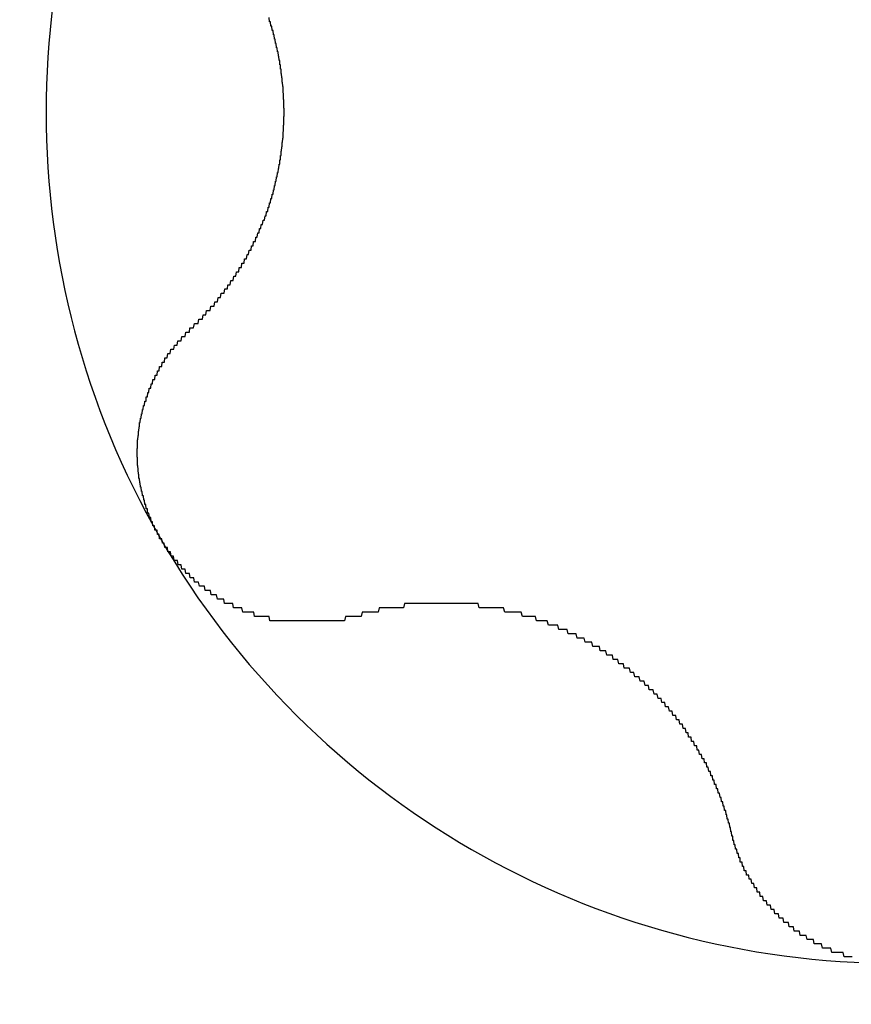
# Model space of a CAD drawing. Extents: x 1107 to 4046, y 937 to 3355.
# Tile 638 of 656: x 2223.44 to 2225.37, y 2733.64 to 2735.93. Entities that reach past the tile are written whole.
import ezdxf

# ---------------------------------------------------------------- set-up
doc = ezdxf.new("R2010")
doc.units = 0
doc.layers.add('KF_VIDA_L___C_REAR', color=7, linetype='CONTINUOUS')

# ---------------------------------------------------------------- blocks, each defined once
blk = doc.blocks.new('KF_VIDA_L___C_REAR')
at = {"layer": 'KF_VIDA_L___C_REAR'}
for points in [[(36.8606, 1046, 0), (36.8623, 1046, 0), (36.8641, 1046, 0), (36.8658, 1046, 0), (36.8675, 1046, 0), (36.8693, 1046.01, 0), (36.871, 1046.01, 0), (36.8727, 1046.01, 0), (36.8744, 1046.01, 0), (36.8761, 1046.01, 0), (36.8778, 1046.01, 0), (36.8795, 1046.02, 0), (36.8812, 1046.02, 0), (36.8829, 1046.02, 0), (36.8845, 1046.02, 0), (36.8862, 1046.02, 0), (36.8879, 1046.02, 0), (36.8895, 1046.03, 0), (36.8912, 1046.03, 0), (36.8928, 1046.03, 0), (36.8944, 1046.03, 0), (36.8961, 1046.03, 0), (36.8977, 1046.04, 0), (36.8993, 1046.04, 0), (36.9009, 1046.04, 0), (36.9025, 1046.04, 0), (36.9041, 1046.04, 0), (36.9057, 1046.04, 0), (36.9072, 1046.05, 0), (36.9088, 1046.05, 0), (36.9104, 1046.05, 0), (36.9119, 1046.05, 0), (36.9135, 1046.05, 0), (36.915, 1046.05, 0), (36.9166, 1046.06, 0), (36.9181, 1046.06, 0), (36.9196, 1046.06, 0), (36.9211, 1046.06, 0), (36.9227, 1046.06, 0), (36.9242, 1046.07, 0), (36.9256, 1046.07, 0), (36.9271, 1046.07, 0), (36.9286, 1046.07, 0), (36.9301, 1046.07, 0), (36.9315, 1046.08, 0), (36.933, 1046.08, 0), (36.9345, 1046.08, 0), (36.9359, 1046.08, 0), (36.9373, 1046.08, 0), (36.9388, 1046.08, 0), (36.9402, 1046.09, 0), (36.9416, 1046.09, 0), (36.943, 1046.09, 0), (36.9444, 1046.09, 0), (36.9458, 1046.09, 0), (36.9472, 1046.1, 0), (36.9485, 1046.1, 0), (36.9499, 1046.1, 0), (36.9513, 1046.1, 0), (36.9526, 1046.1, 0), (36.954, 1046.11, 0), (36.9553, 1046.11, 0), (36.9566, 1046.11, 0), (36.958, 1046.11, 0), (36.9593, 1046.11, 0), (36.9606, 1046.12, 0), (36.9619, 1046.12, 0), (36.9632, 1046.12, 0), (36.9645, 1046.12, 0), (36.9657, 1046.12, 0), (36.967, 1046.13, 0), (36.9683, 1046.13, 0), (36.9696, 1046.13, 0), (36.9708, 1046.13, 0), (36.9721, 1046.13, 0), (36.9734, 1046.14, 0), (36.9746, 1046.14, 0), (36.9759, 1046.14, 0), (36.9771, 1046.14, 0), (36.9784, 1046.14, 0), (36.9796, 1046.15, 0), (36.9808, 1046.15, 0), (36.9821, 1046.15, 0), (36.9833, 1046.15, 0), (36.9845, 1046.15, 0), (36.9857, 1046.16, 0), (36.987, 1046.16, 0), (36.9882, 1046.16, 0), (36.9894, 1046.16, 0), (36.9906, 1046.16, 0), (36.9918, 1046.17, 0), (36.9929, 1046.17, 0), (36.9941, 1046.17, 0), (36.9953, 1046.17, 0), (36.9965, 1046.18, 0), (36.9976, 1046.18, 0), (36.9988, 1046.18, 0), (36.9999, 1046.18, 0), (37.0011, 1046.18, 0), (37.0022, 1046.19, 0), (37.0034, 1046.19, 0), (37.0045, 1046.19, 0), (37.0056, 1046.19, 0), (37.0067, 1046.2, 0), (37.0078, 1046.2, 0), (37.0089, 1046.2, 0), (37.01, 1046.2, 0), (37.0111, 1046.2, 0), (37.0122, 1046.21, 0), (37.0133, 1046.21, 0), (37.0144, 1046.21, 0), (37.0154, 1046.21, 0), (37.0165, 1046.22, 0), (37.0175, 1046.22, 0), (37.0186, 1046.22, 0), (37.0196, 1046.22, 0), (37.0206, 1046.23, 0), (37.0216, 1046.23, 0), (37.0227, 1046.23, 0), (37.0237, 1046.23, 0), (37.0247, 1046.24, 0), (37.0256, 1046.24, 0), (37.0266, 1046.24, 0), (37.0276, 1046.24, 0), (37.0286, 1046.25, 0), (37.0295, 1046.25, 0), (37.0305, 1046.25, 0), (37.0314, 1046.25, 0), (37.0323, 1046.25, 0), (37.0333, 1046.26, 0), (37.0342, 1046.26, 0), (37.0351, 1046.26, 0), (37.036, 1046.26, 0), (37.0369, 1046.27, 0), (37.0378, 1046.27, 0), (37.0386, 1046.27, 0), (37.0395, 1046.27, 0), (37.0404, 1046.28, 0), (37.0412, 1046.28, 0), (37.042, 1046.28, 0), (37.0429, 1046.28, 0), (37.0437, 1046.29, 0), (37.0445, 1046.29, 0), (37.0453, 1046.29, 0), (37.0461, 1046.29, 0), (37.0469, 1046.3, 0), (37.0476, 1046.3, 0), (37.0484, 1046.3, 0), (37.0491, 1046.3, 0), (37.0499, 1046.31, 0), (37.0506, 1046.31, 0), (37.0513, 1046.31, 0), (37.052, 1046.31, 0), (37.0527, 1046.32, 0), (37.0534, 1046.32, 0), (37.0541, 1046.32, 0), (37.0548, 1046.32, 0), (37.0555, 1046.33, 0), (37.0561, 1046.33, 0), (37.0568, 1046.33, 0), (37.0574, 1046.34, 0), (37.058, 1046.34, 0), (37.0586, 1046.34, 0), (37.0592, 1046.34, 0), (37.0598, 1046.35, 0), (37.0604, 1046.35, 0), (37.061, 1046.35, 0), (37.0615, 1046.35, 0), (37.0621, 1046.36, 0), (37.0626, 1046.36, 0), (37.0632, 1046.36, 0), (37.0637, 1046.36, 0), (37.0642, 1046.37, 0), (37.0647, 1046.37, 0), (37.0652, 1046.37, 0), (37.0657, 1046.37, 0), (37.0662, 1046.38, 0), (37.0666, 1046.38, 0), (37.0671, 1046.38, 0), (37.0675, 1046.38, 0), (37.068, 1046.39, 0), (37.0684, 1046.39, 0), (37.0688, 1046.39, 0), (37.0692, 1046.39, 0), (37.0696, 1046.4, 0), (37.07, 1046.4, 0), (37.0704, 1046.4, 0), (37.0708, 1046.41, 0), (37.0711, 1046.41, 0), (37.0715, 1046.41, 0), (37.0718, 1046.41, 0), (37.0721, 1046.42, 0), (37.0724, 1046.42, 0), (37.0728, 1046.42, 0), (37.0731, 1046.42, 0), (37.0733, 1046.43, 0), (37.0736, 1046.43, 0), (37.0739, 1046.43, 0), (37.0741, 1046.43, 0), (37.0744, 1046.44, 0), (37.0746, 1046.44, 0), (37.0749, 1046.44, 0), (37.0751, 1046.44, 0), (37.0753, 1046.45, 0), (37.0755, 1046.45, 0), (37.0757, 1046.45, 0), (37.0759, 1046.46, 0), (37.076, 1046.46, 0), (37.0762, 1046.46, 0), (37.0763, 1046.46, 0), (37.0765, 1046.47, 0), (37.0766, 1046.47, 0), (37.0767, 1046.47, 0), (37.0768, 1046.47, 0), (37.0769, 1046.48, 0), (37.077, 1046.48, 0), (37.0771, 1046.48, 0), (37.0772, 1046.48, 0), (37.0772, 1046.49, 0), (37.0773, 1046.49, 0), (37.0773, 1046.49, 0), (37.0774, 1046.49, 0), (37.0774, 1046.5, 0), (37.0774, 1046.5, 0), (37.0774, 1046.5, 0), (37.0774, 1046.5, 0), (37.0774, 1046.51, 0), (37.0773, 1046.51, 0), (37.0773, 1046.51, 0), (37.0772, 1046.51, 0), (37.0772, 1046.52, 0), (37.0771, 1046.52, 0), (37.077, 1046.52, 0), (37.0769, 1046.52, 0), (37.0768, 1046.53, 0), (37.0767, 1046.53, 0), (37.0766, 1046.53, 0), (37.0765, 1046.53, 0), (37.0763, 1046.54, 0), (37.0762, 1046.54, 0), (37.076, 1046.54, 0), (37.0759, 1046.54, 0), (37.0757, 1046.55, 0), (37.0755, 1046.55, 0), (37.0753, 1046.55, 0), (37.0751, 1046.56, 0), (37.0749, 1046.56, 0), (37.0746, 1046.56, 0), (37.0744, 1046.56, 0), (37.0741, 1046.57, 0), (37.0739, 1046.57, 0), (37.0736, 1046.57, 0), (37.0733, 1046.57, 0), (37.0731, 1046.58, 0), (37.0728, 1046.58, 0), (37.0724, 1046.58, 0), (37.0721, 1046.58, 0), (37.0718, 1046.59, 0), (37.0715, 1046.59, 0), (37.0711, 1046.59, 0), (37.0708, 1046.59, 0), (37.0704, 1046.6, 0), (37.07, 1046.6, 0), (37.0696, 1046.6, 0), (37.0692, 1046.61, 0), (37.0688, 1046.61, 0), (37.0684, 1046.61, 0), (37.068, 1046.61, 0), (37.0675, 1046.62, 0), (37.0671, 1046.62, 0), (37.0666, 1046.62, 0), (37.0662, 1046.62, 0), (37.0657, 1046.63, 0), (37.0652, 1046.63, 0), (37.0647, 1046.63, 0), (37.0642, 1046.63, 0), (37.0637, 1046.64, 0), (37.0632, 1046.64, 0), (37.0626, 1046.64, 0), (37.0621, 1046.64, 0), (37.0615, 1046.65, 0), (37.061, 1046.65, 0), (37.0604, 1046.65, 0), (37.0598, 1046.65, 0), (37.0592, 1046.66, 0), (37.0586, 1046.66, 0), (37.058, 1046.66, 0), (37.0574, 1046.66, 0), (37.0568, 1046.67, 0), (37.0561, 1046.67, 0), (37.0555, 1046.67, 0), (37.0548, 1046.68, 0), (37.0541, 1046.68, 0), (37.0534, 1046.68, 0), (37.0527, 1046.68, 0), (37.052, 1046.69, 0), (37.0513, 1046.69, 0), (37.0506, 1046.69, 0), (37.0499, 1046.69, 0), (37.0491, 1046.7, 0), (37.0484, 1046.7, 0), (37.0476, 1046.7, 0), (37.0469, 1046.7, 0), (37.0461, 1046.71, 0), (37.0453, 1046.71, 0), (37.0445, 1046.71, 0), (37.0437, 1046.71, 0), (37.0429, 1046.72, 0)], [(36.7896, 1045.51, 0), (36.7886, 1045.51, 0), (36.7875, 1045.52, 0), (36.7865, 1045.52, 0), (36.7855, 1045.52, 0), (36.7844, 1045.52, 0), (36.7834, 1045.52, 0), (36.7825, 1045.53, 0), (36.7815, 1045.53, 0), (36.7805, 1045.53, 0), (36.7795, 1045.53, 0), (36.7786, 1045.53, 0), (36.7776, 1045.53, 0), (36.7767, 1045.54, 0), (36.7758, 1045.54, 0), (36.7749, 1045.54, 0), (36.774, 1045.54, 0), (36.7731, 1045.54, 0), (36.7722, 1045.55, 0), (36.7713, 1045.55, 0), (36.7704, 1045.55, 0), (36.7696, 1045.55, 0), (36.7687, 1045.55, 0), (36.7679, 1045.56, 0), (36.7671, 1045.56, 0), (36.7663, 1045.56, 0), (36.7654, 1045.56, 0), (36.7647, 1045.56, 0), (36.7639, 1045.57, 0), (36.7631, 1045.57, 0), (36.7623, 1045.57, 0), (36.7616, 1045.57, 0), (36.7608, 1045.57, 0), (36.7601, 1045.58, 0), (36.7594, 1045.58, 0), (36.7587, 1045.58, 0), (36.758, 1045.58, 0), (36.7573, 1045.58, 0), (36.7566, 1045.59, 0), (36.7559, 1045.59, 0), (36.7553, 1045.59, 0), (36.7546, 1045.59, 0), (36.754, 1045.59, 0), (36.7534, 1045.6, 0), (36.7528, 1045.6, 0), (36.7522, 1045.6, 0), (36.7516, 1045.6, 0), (36.751, 1045.61, 0), (36.7504, 1045.61, 0), (36.7499, 1045.61, 0), (36.7493, 1045.61, 0), (36.7488, 1045.61, 0), (36.7482, 1045.62, 0), (36.7477, 1045.62, 0), (36.7472, 1045.62, 0), (36.7467, 1045.62, 0), (36.7463, 1045.62, 0), (36.7458, 1045.63, 0), (36.7453, 1045.63, 0), (36.7449, 1045.63, 0), (36.7444, 1045.63, 0), (36.744, 1045.63, 0), (36.7436, 1045.64, 0), (36.7432, 1045.64, 0), (36.7428, 1045.64, 0), (36.7424, 1045.64, 0), (36.7421, 1045.65, 0), (36.7417, 1045.65, 0), (36.7414, 1045.65, 0), (36.7411, 1045.65, 0), (36.7407, 1045.65, 0), (36.7404, 1045.66, 0), (36.7401, 1045.66, 0), (36.7399, 1045.66, 0), (36.7396, 1045.66, 0), (36.7393, 1045.66, 0), (36.7391, 1045.67, 0), (36.7388, 1045.67, 0), (36.7386, 1045.67, 0), (36.7384, 1045.67, 0), (36.7382, 1045.68, 0), (36.738, 1045.68, 0), (36.7379, 1045.68, 0), (36.7377, 1045.68, 0), (36.7375, 1045.68, 0), (36.7374, 1045.69, 0), (36.7373, 1045.69, 0), (36.7372, 1045.69, 0), (36.7371, 1045.69, 0), (36.737, 1045.69, 0), (36.7369, 1045.7, 0), (36.7368, 1045.7, 0), (36.7368, 1045.7, 0), (36.7368, 1045.7, 0), (36.7367, 1045.71, 0), (36.7367, 1045.71, 0), (36.7367, 1045.71, 0), (36.7367, 1045.71, 0), (36.7367, 1045.71, 0), (36.7368, 1045.72, 0), (36.7368, 1045.72, 0), (36.7369, 1045.72, 0), (36.7369, 1045.72, 0), (36.737, 1045.72, 0), (36.7371, 1045.73, 0), (36.7372, 1045.73, 0), (36.7373, 1045.73, 0), (36.7374, 1045.73, 0), (36.7376, 1045.74, 0), (36.7377, 1045.74, 0), (36.7379, 1045.74, 0), (36.7381, 1045.74, 0), (36.7382, 1045.74, 0), (36.7384, 1045.75, 0), (36.7386, 1045.75, 0), (36.7388, 1045.75, 0), (36.7391, 1045.75, 0), (36.7393, 1045.75, 0), (36.7395, 1045.76, 0), (36.7398, 1045.76, 0), (36.7401, 1045.76, 0), (36.7403, 1045.76, 0), (36.7406, 1045.76, 0), (36.7409, 1045.77, 0), (36.7412, 1045.77, 0), (36.7416, 1045.77, 0), (36.7419, 1045.77, 0), (36.7422, 1045.78, 0), (36.7426, 1045.78, 0), (36.7429, 1045.78, 0), (36.7433, 1045.78, 0), (36.7437, 1045.78, 0), (36.7441, 1045.79, 0), (36.7445, 1045.79, 0), (36.7449, 1045.79, 0), (36.7453, 1045.79, 0), (36.7458, 1045.79, 0), (36.7462, 1045.8, 0), (36.7467, 1045.8, 0), (36.7471, 1045.8, 0), (36.7476, 1045.8, 0), (36.7481, 1045.8, 0), (36.7486, 1045.81, 0), (36.7491, 1045.81, 0), (36.7496, 1045.81, 0), (36.7501, 1045.81, 0), (36.7506, 1045.81, 0), (36.7511, 1045.82, 0), (36.7517, 1045.82, 0), (36.7522, 1045.82, 0), (36.7528, 1045.82, 0), (36.7534, 1045.82, 0), (36.754, 1045.83, 0), (36.7546, 1045.83, 0), (36.7552, 1045.83, 0), (36.7558, 1045.83, 0), (36.7564, 1045.83, 0), (36.757, 1045.83, 0), (36.7577, 1045.84, 0), (36.7583, 1045.84, 0), (36.759, 1045.84, 0), (36.7596, 1045.84, 0), (36.7603, 1045.84, 0), (36.761, 1045.85, 0), (36.7617, 1045.85, 0), (36.7624, 1045.85, 0), (36.7631, 1045.85, 0), (36.7638, 1045.85, 0), (36.7645, 1045.86, 0), (36.7652, 1045.86, 0), (36.766, 1045.86, 0), (36.7667, 1045.86, 0), (36.7675, 1045.86, 0), (36.7682, 1045.86, 0), (36.769, 1045.87, 0), (36.7698, 1045.87, 0), (36.7706, 1045.87, 0), (36.7714, 1045.87, 0), (36.7722, 1045.87, 0), (36.773, 1045.88, 0), (36.7739, 1045.88, 0), (36.7747, 1045.88, 0), (36.7756, 1045.88, 0), (36.7764, 1045.88, 0), (36.7773, 1045.88, 0), (36.7782, 1045.89, 0), (36.7791, 1045.89, 0), (36.78, 1045.89, 0), (36.7809, 1045.89, 0), (36.7818, 1045.89, 0), (36.7827, 1045.89, 0), (36.7836, 1045.9, 0), (36.7846, 1045.9, 0), (36.7855, 1045.9, 0), (36.7865, 1045.9, 0), (36.7875, 1045.9, 0), (36.7885, 1045.91, 0), (36.7894, 1045.91, 0), (36.7904, 1045.91, 0), (36.7914, 1045.91, 0), (36.7925, 1045.91, 0), (36.7935, 1045.91, 0), (36.7945, 1045.92, 0), (36.7956, 1045.92, 0), (36.7966, 1045.92, 0), (36.7977, 1045.92, 0), (36.7987, 1045.92, 0), (36.7998, 1045.92, 0), (36.8009, 1045.93, 0), (36.802, 1045.93, 0), (36.8031, 1045.93, 0), (36.8042, 1045.93, 0), (36.8053, 1045.93, 0), (36.8064, 1045.93, 0), (36.8076, 1045.94, 0), (36.8087, 1045.94, 0), (36.8098, 1045.94, 0), (36.811, 1045.94, 0), (36.8122, 1045.94, 0), (36.8133, 1045.94, 0), (36.8145, 1045.95, 0), (36.8157, 1045.95, 0), (36.8169, 1045.95, 0), (36.8181, 1045.95, 0), (36.8193, 1045.95, 0), (36.8205, 1045.95, 0), (36.8218, 1045.95, 0), (36.823, 1045.96, 0), (36.8243, 1045.96, 0), (36.8255, 1045.96, 0), (36.8268, 1045.96, 0), (36.828, 1045.96, 0), (36.8293, 1045.96, 0), (36.8306, 1045.97, 0), (36.8319, 1045.97, 0), (36.8332, 1045.97, 0), (36.8345, 1045.97, 0), (36.8358, 1045.97, 0), (36.8371, 1045.97, 0), (36.8384, 1045.97, 0), (36.8398, 1045.98, 0), (36.8411, 1045.98, 0), (36.8424, 1045.98, 0), (36.8438, 1045.98, 0), (36.8452, 1045.98, 0), (36.8465, 1045.98, 0), (36.8479, 1045.98, 0), (36.8493, 1045.99, 0), (36.8507, 1045.99, 0), (36.8521, 1045.99, 0), (36.8535, 1045.99, 0), (36.8549, 1045.99, 0), (36.8563, 1045.99, 0), (36.8577, 1045.99, 0), (36.8591, 1046, 0), (36.8606, 1046, 0)], [(37.2449, 1045.33, 0), (37.243, 1045.33, 0), (37.2411, 1045.33, 0), (37.2392, 1045.33, 0), (37.2373, 1045.33, 0), (37.2354, 1045.33, 0), (37.2335, 1045.33, 0), (37.2316, 1045.33, 0), (37.2296, 1045.33, 0), (37.2277, 1045.33, 0), (37.2258, 1045.33, 0), (37.2239, 1045.33, 0), (37.2219, 1045.33, 0), (37.22, 1045.33, 0), (37.2181, 1045.32, 0), (37.2161, 1045.32, 0), (37.2142, 1045.32, 0), (37.2122, 1045.32, 0), (37.2103, 1045.32, 0), (37.2083, 1045.32, 0), (37.2064, 1045.32, 0), (37.2044, 1045.32, 0), (37.2025, 1045.32, 0), (37.2005, 1045.32, 0), (37.1986, 1045.32, 0), (37.1966, 1045.32, 0), (37.1946, 1045.32, 0), (37.1927, 1045.32, 0), (37.1907, 1045.32, 0), (37.1887, 1045.32, 0), (37.1868, 1045.32, 0), (37.1848, 1045.32, 0), (37.1828, 1045.32, 0), (37.1808, 1045.32, 0), (37.1789, 1045.32, 0), (37.1769, 1045.32, 0), (37.1749, 1045.32, 0), (37.1729, 1045.32, 0), (37.171, 1045.32, 0), (37.169, 1045.32, 0), (37.167, 1045.32, 0), (37.165, 1045.32, 0), (37.163, 1045.32, 0), (37.161, 1045.32, 0), (37.1591, 1045.32, 0), (37.1571, 1045.32, 0), (37.1551, 1045.32, 0), (37.1531, 1045.32, 0), (37.1511, 1045.32, 0), (37.1491, 1045.32, 0), (37.1471, 1045.32, 0), (37.1452, 1045.32, 0), (37.1432, 1045.32, 0), (37.1412, 1045.32, 0), (37.1392, 1045.32, 0), (37.1372, 1045.32, 0), (37.1352, 1045.32, 0), (37.1332, 1045.32, 0), (37.1313, 1045.32, 0), (37.1293, 1045.32, 0), (37.1273, 1045.32, 0), (37.1253, 1045.32, 0), (37.1233, 1045.32, 0), (37.1213, 1045.32, 0), (37.1194, 1045.32, 0), (37.1174, 1045.32, 0), (37.1154, 1045.32, 0), (37.1134, 1045.32, 0), (37.1114, 1045.32, 0), (37.1095, 1045.32, 0), (37.1075, 1045.32, 0), (37.1055, 1045.32, 0), (37.1035, 1045.32, 0), (37.1016, 1045.32, 0), (37.0996, 1045.32, 0), (37.0976, 1045.32, 0), (37.0957, 1045.32, 0), (37.0937, 1045.32, 0), (37.0917, 1045.32, 0), (37.0898, 1045.32, 0), (37.0878, 1045.32, 0), (37.0859, 1045.32, 0), (37.0839, 1045.32, 0), (37.082, 1045.32, 0), (37.08, 1045.32, 0), (37.0781, 1045.32, 0), (37.0761, 1045.32, 0), (37.0742, 1045.32, 0), (37.0722, 1045.32, 0), (37.0703, 1045.32, 0), (37.0683, 1045.32, 0), (37.0663, 1045.32, 0), (37.0644, 1045.32, 0), (37.0624, 1045.32, 0), (37.0605, 1045.32, 0), (37.0585, 1045.32, 0), (37.0565, 1045.32, 0), (37.0546, 1045.32, 0), (37.0526, 1045.32, 0), (37.0506, 1045.32, 0), (37.0486, 1045.32, 0), (37.0467, 1045.32, 0), (37.0447, 1045.32, 0), (37.0427, 1045.33, 0), (37.0407, 1045.33, 0), (37.0388, 1045.33, 0), (37.0368, 1045.33, 0), (37.0348, 1045.33, 0), (37.0328, 1045.33, 0), (37.0308, 1045.33, 0), (37.0289, 1045.33, 0), (37.0269, 1045.33, 0), (37.0249, 1045.33, 0), (37.0229, 1045.33, 0), (37.021, 1045.33, 0), (37.019, 1045.33, 0), (37.017, 1045.33, 0), (37.015, 1045.33, 0), (37.013, 1045.33, 0), (37.0111, 1045.33, 0), (37.0091, 1045.33, 0), (37.0071, 1045.34, 0), (37.0052, 1045.34, 0), (37.0032, 1045.34, 0), (37.0012, 1045.34, 0), (36.9992, 1045.34, 0), (36.9973, 1045.34, 0), (36.9953, 1045.34, 0), (36.9933, 1045.34, 0), (36.9914, 1045.34, 0), (36.9894, 1045.34, 0), (36.9875, 1045.34, 0), (36.9855, 1045.34, 0), (36.9836, 1045.34, 0), (36.9816, 1045.34, 0), (36.9797, 1045.35, 0), (36.9777, 1045.35, 0), (36.9758, 1045.35, 0), (36.9738, 1045.35, 0), (36.9719, 1045.35, 0), (36.97, 1045.35, 0), (36.968, 1045.35, 0), (36.9661, 1045.35, 0), (36.9642, 1045.35, 0), (36.9623, 1045.35, 0), (36.9603, 1045.35, 0), (36.9584, 1045.36, 0), (36.9565, 1045.36, 0), (36.9546, 1045.36, 0), (36.9527, 1045.36, 0), (36.9508, 1045.36, 0), (36.9489, 1045.36, 0), (36.947, 1045.36, 0), (36.9451, 1045.36, 0), (36.9432, 1045.36, 0), (36.9414, 1045.36, 0), (36.9395, 1045.36, 0), (36.9376, 1045.37, 0), (36.9358, 1045.37, 0), (36.9339, 1045.37, 0), (36.932, 1045.37, 0), (36.9302, 1045.37, 0), (36.9284, 1045.37, 0), (36.9265, 1045.37, 0), (36.9247, 1045.37, 0), (36.9229, 1045.37, 0), (36.921, 1045.38, 0), (36.9192, 1045.38, 0), (36.9174, 1045.38, 0), (36.9156, 1045.38, 0), (36.9138, 1045.38, 0), (36.912, 1045.38, 0), (36.9102, 1045.38, 0), (36.9085, 1045.38, 0), (36.9067, 1045.39, 0), (36.9049, 1045.39, 0), (36.9032, 1045.39, 0), (36.9014, 1045.39, 0), (36.8996, 1045.39, 0), (36.8979, 1045.39, 0), (36.8962, 1045.39, 0), (36.8944, 1045.39, 0), (36.8927, 1045.4, 0), (36.891, 1045.4, 0), (36.8893, 1045.4, 0), (36.8876, 1045.4, 0), (36.8859, 1045.4, 0), (36.8842, 1045.4, 0), (36.8825, 1045.4, 0), (36.8809, 1045.4, 0), (36.8792, 1045.41, 0), (36.8776, 1045.41, 0), (36.8759, 1045.41, 0), (36.8743, 1045.41, 0), (36.8726, 1045.41, 0), (36.871, 1045.41, 0), (36.8694, 1045.41, 0), (36.8678, 1045.42, 0), (36.8662, 1045.42, 0), (36.8646, 1045.42, 0), (36.863, 1045.42, 0), (36.8614, 1045.42, 0), (36.8598, 1045.42, 0), (36.8583, 1045.43, 0), (36.8567, 1045.43, 0), (36.8552, 1045.43, 0), (36.8536, 1045.43, 0), (36.8521, 1045.43, 0), (36.8506, 1045.43, 0), (36.8491, 1045.43, 0), (36.8476, 1045.44, 0), (36.8461, 1045.44, 0), (36.8446, 1045.44, 0), (36.8431, 1045.44, 0), (36.8416, 1045.44, 0), (36.8402, 1045.44, 0), (36.8387, 1045.45, 0), (36.8373, 1045.45, 0), (36.8358, 1045.45, 0), (36.8344, 1045.45, 0), (36.833, 1045.45, 0), (36.8316, 1045.45, 0), (36.8302, 1045.46, 0), (36.8288, 1045.46, 0), (36.8274, 1045.46, 0), (36.826, 1045.46, 0), (36.8247, 1045.46, 0), (36.8233, 1045.46, 0), (36.822, 1045.46, 0), (36.8207, 1045.47, 0), (36.8193, 1045.47, 0), (36.818, 1045.47, 0), (36.8167, 1045.47, 0), (36.8154, 1045.47, 0), (36.8141, 1045.48, 0), (36.8129, 1045.48, 0), (36.8116, 1045.48, 0), (36.8103, 1045.48, 0), (36.8091, 1045.48, 0), (36.8079, 1045.48, 0), (36.8067, 1045.49, 0), (36.8054, 1045.49, 0), (36.8042, 1045.49, 0), (36.803, 1045.49, 0), (36.8019, 1045.49, 0), (36.8007, 1045.49, 0), (36.7995, 1045.5, 0), (36.7984, 1045.5, 0), (36.7973, 1045.5, 0), (36.7961, 1045.5, 0), (36.795, 1045.5, 0), (36.7939, 1045.51, 0), (36.7928, 1045.51, 0), (36.7917, 1045.51, 0), (36.7907, 1045.51, 0), (36.7896, 1045.51, 0)], [(38.1157, 1044.83, 0), (38.1151, 1044.83, 0), (38.1145, 1044.83, 0), (38.114, 1044.84, 0), (38.1134, 1044.84, 0), (38.1128, 1044.84, 0), (38.1122, 1044.84, 0), (38.1116, 1044.85, 0), (38.1109, 1044.85, 0), (38.1103, 1044.85, 0), (38.1097, 1044.85, 0), (38.109, 1044.85, 0), (38.1084, 1044.86, 0), (38.1077, 1044.86, 0), (38.1071, 1044.86, 0), (38.1064, 1044.86, 0), (38.1057, 1044.87, 0), (38.105, 1044.87, 0), (38.1043, 1044.87, 0), (38.1036, 1044.87, 0), (38.1029, 1044.88, 0), (38.1022, 1044.88, 0), (38.1014, 1044.88, 0), (38.1007, 1044.88, 0), (38.1, 1044.88, 0), (38.0992, 1044.89, 0), (38.0985, 1044.89, 0), (38.0977, 1044.89, 0), (38.0969, 1044.89, 0), (38.0961, 1044.9, 0), (38.0953, 1044.9, 0), (38.0945, 1044.9, 0), (38.0937, 1044.9, 0), (38.0929, 1044.9, 0), (38.0921, 1044.91, 0), (38.0913, 1044.91, 0), (38.0904, 1044.91, 0), (38.0896, 1044.91, 0), (38.0888, 1044.92, 0), (38.0879, 1044.92, 0), (38.087, 1044.92, 0), (38.0862, 1044.92, 0), (38.0853, 1044.92, 0), (38.0844, 1044.93, 0), (38.0835, 1044.93, 0), (38.0826, 1044.93, 0), (38.0817, 1044.93, 0), (38.0808, 1044.94, 0), (38.0799, 1044.94, 0), (38.079, 1044.94, 0), (38.078, 1044.94, 0), (38.0771, 1044.94, 0), (38.0762, 1044.95, 0), (38.0752, 1044.95, 0), (38.0742, 1044.95, 0), (38.0733, 1044.95, 0), (38.0723, 1044.96, 0), (38.0713, 1044.96, 0), (38.0703, 1044.96, 0), (38.0694, 1044.96, 0), (38.0684, 1044.96, 0), (38.0674, 1044.97, 0), (38.0663, 1044.97, 0), (38.0653, 1044.97, 0), (38.0643, 1044.97, 0), (38.0633, 1044.97, 0), (38.0622, 1044.98, 0), (38.0612, 1044.98, 0), (38.0601, 1044.98, 0), (38.0591, 1044.98, 0), (38.058, 1044.99, 0), (38.0569, 1044.99, 0), (38.0558, 1044.99, 0), (38.0547, 1044.99, 0), (38.0536, 1044.99, 0), (38.0525, 1045, 0), (38.0513, 1045, 0), (38.0502, 1045, 0), (38.049, 1045, 0), (38.0479, 1045, 0), (38.0467, 1045.01, 0), (38.0455, 1045.01, 0), (38.0443, 1045.01, 0), (38.0431, 1045.01, 0), (38.0419, 1045.01, 0), (38.0406, 1045.02, 0), (38.0394, 1045.02, 0), (38.0381, 1045.02, 0), (38.0369, 1045.02, 0), (38.0356, 1045.03, 0), (38.0343, 1045.03, 0), (38.0331, 1045.03, 0), (38.0318, 1045.03, 0), (38.0304, 1045.03, 0), (38.0291, 1045.04, 0), (38.0278, 1045.04, 0), (38.0265, 1045.04, 0), (38.0251, 1045.04, 0), (38.0238, 1045.04, 0), (38.0224, 1045.05, 0), (38.021, 1045.05, 0), (38.0196, 1045.05, 0), (38.0182, 1045.05, 0), (38.0168, 1045.05, 0), (38.0154, 1045.06, 0), (38.014, 1045.06, 0), (38.0126, 1045.06, 0), (38.0111, 1045.06, 0), (38.0097, 1045.07, 0), (38.0082, 1045.07, 0), (38.0067, 1045.07, 0), (38.0052, 1045.07, 0), (38.0037, 1045.07, 0), (38.0022, 1045.08, 0), (38.0007, 1045.08, 0), (37.9992, 1045.08, 0), (37.9977, 1045.08, 0), (37.9961, 1045.08, 0), (37.9946, 1045.09, 0), (37.993, 1045.09, 0), (37.9915, 1045.09, 0), (37.9899, 1045.09, 0), (37.9883, 1045.09, 0), (37.9867, 1045.1, 0), (37.9851, 1045.1, 0), (37.9835, 1045.1, 0), (37.9819, 1045.1, 0), (37.9803, 1045.1, 0), (37.9786, 1045.11, 0), (37.977, 1045.11, 0), (37.9753, 1045.11, 0), (37.9736, 1045.11, 0), (37.972, 1045.11, 0), (37.9703, 1045.12, 0), (37.9686, 1045.12, 0), (37.9669, 1045.12, 0), (37.9652, 1045.12, 0), (37.9634, 1045.12, 0), (37.9617, 1045.13, 0), (37.96, 1045.13, 0), (37.9582, 1045.13, 0), (37.9565, 1045.13, 0), (37.9547, 1045.13, 0), (37.9529, 1045.14, 0), (37.9511, 1045.14, 0), (37.9494, 1045.14, 0), (37.9476, 1045.14, 0), (37.9457, 1045.14, 0), (37.9439, 1045.15, 0), (37.9421, 1045.15, 0), (37.9403, 1045.15, 0), (37.9384, 1045.15, 0), (37.9366, 1045.15, 0), (37.9347, 1045.16, 0), (37.9328, 1045.16, 0), (37.931, 1045.16, 0), (37.9291, 1045.16, 0), (37.9272, 1045.16, 0), (37.9253, 1045.16, 0), (37.9234, 1045.17, 0), (37.9215, 1045.17, 0), (37.9195, 1045.17, 0), (37.9176, 1045.17, 0), (37.9157, 1045.17, 0), (37.9137, 1045.18, 0), (37.9118, 1045.18, 0), (37.9098, 1045.18, 0), (37.9079, 1045.18, 0), (37.9059, 1045.18, 0), (37.9039, 1045.18, 0), (37.9019, 1045.19, 0), (37.8999, 1045.19, 0), (37.8979, 1045.19, 0), (37.8959, 1045.19, 0), (37.8939, 1045.19, 0), (37.8919, 1045.19, 0), (37.8899, 1045.2, 0), (37.8879, 1045.2, 0), (37.8858, 1045.2, 0), (37.8838, 1045.2, 0), (37.8817, 1045.2, 0), (37.8797, 1045.21, 0), (37.8776, 1045.21, 0), (37.8756, 1045.21, 0), (37.8735, 1045.21, 0), (37.8714, 1045.21, 0), (37.8693, 1045.21, 0), (37.8673, 1045.21, 0), (37.8652, 1045.22, 0), (37.8631, 1045.22, 0), (37.861, 1045.22, 0), (37.8589, 1045.22, 0), (37.8568, 1045.22, 0), (37.8547, 1045.22, 0), (37.8526, 1045.23, 0), (37.8504, 1045.23, 0), (37.8483, 1045.23, 0), (37.8462, 1045.23, 0), (37.8441, 1045.23, 0), (37.8419, 1045.23, 0), (37.8398, 1045.24, 0), (37.8376, 1045.24, 0), (37.8355, 1045.24, 0), (37.8334, 1045.24, 0), (37.8312, 1045.24, 0), (37.829, 1045.24, 0), (37.8269, 1045.24, 0), (37.8247, 1045.25, 0), (37.8226, 1045.25, 0), (37.8204, 1045.25, 0), (37.8182, 1045.25, 0), (37.816, 1045.25, 0), (37.8139, 1045.25, 0), (37.8117, 1045.25, 0), (37.8095, 1045.26, 0), (37.8073, 1045.26, 0), (37.8051, 1045.26, 0), (37.803, 1045.26, 0), (37.8008, 1045.26, 0), (37.7986, 1045.26, 0), (37.7964, 1045.26, 0), (37.7942, 1045.26, 0), (37.792, 1045.27, 0), (37.7898, 1045.27, 0), (37.7876, 1045.27, 0), (37.7854, 1045.27, 0), (37.7832, 1045.27, 0), (37.7809, 1045.27, 0), (37.7787, 1045.27, 0), (37.7765, 1045.27, 0), (37.7742, 1045.28, 0), (37.772, 1045.28, 0), (37.7697, 1045.28, 0), (37.7674, 1045.28, 0), (37.7651, 1045.28, 0), (37.7629, 1045.28, 0), (37.7606, 1045.28, 0), (37.7583, 1045.28, 0), (37.7559, 1045.29, 0), (37.7536, 1045.29, 0), (37.7513, 1045.29, 0), (37.749, 1045.29, 0), (37.7466, 1045.29, 0), (37.7443, 1045.29, 0), (37.7419, 1045.29, 0), (37.7396, 1045.29, 0), (37.7372, 1045.29, 0), (37.7348, 1045.3, 0), (37.7325, 1045.3, 0), (37.7301, 1045.3, 0), (37.7277, 1045.3, 0), (37.7253, 1045.3, 0), (37.7229, 1045.3, 0), (37.7205, 1045.3, 0), (37.7181, 1045.3, 0), (37.7157, 1045.3, 0), (37.7132, 1045.31, 0), (37.7108, 1045.31, 0), (37.7084, 1045.31, 0), (37.7059, 1045.31, 0), (37.7035, 1045.31, 0), (37.701, 1045.31, 0), (37.6986, 1045.31, 0), (37.6961, 1045.31, 0), (37.6937, 1045.31, 0), (37.6912, 1045.31, 0), (37.6887, 1045.32, 0), (37.6863, 1045.32, 0), (37.6838, 1045.32, 0), (37.6813, 1045.32, 0), (37.6788, 1045.32, 0), (37.6763, 1045.32, 0), (37.6738, 1045.32, 0), (37.6713, 1045.32, 0), (37.6688, 1045.32, 0), (37.6663, 1045.32, 0), (37.6638, 1045.32, 0), (37.6613, 1045.33, 0), (37.6587, 1045.33, 0), (37.6562, 1045.33, 0), (37.6537, 1045.33, 0), (37.6512, 1045.33, 0), (37.6486, 1045.33, 0), (37.6461, 1045.33, 0), (37.6436, 1045.33, 0), (37.641, 1045.33, 0), (37.6385, 1045.33, 0), (37.6359, 1045.33, 0), (37.6334, 1045.33, 0), (37.6308, 1045.33, 0), (37.6283, 1045.34, 0), (37.6257, 1045.34, 0), (37.6232, 1045.34, 0), (37.6206, 1045.34, 0), (37.618, 1045.34, 0), (37.6155, 1045.34, 0), (37.6129, 1045.34, 0), (37.6104, 1045.34, 0), (37.6078, 1045.34, 0), (37.6052, 1045.34, 0), (37.6026, 1045.34, 0), (37.6001, 1045.34, 0), (37.5975, 1045.34, 0), (37.5949, 1045.34, 0), (37.5924, 1045.34, 0), (37.5898, 1045.34, 0), (37.5872, 1045.35, 0), (37.5846, 1045.35, 0), (37.5821, 1045.35, 0), (37.5795, 1045.35, 0), (37.5769, 1045.35, 0), (37.5743, 1045.35, 0), (37.5718, 1045.35, 0), (37.5692, 1045.35, 0), (37.5666, 1045.35, 0), (37.564, 1045.35, 0), (37.5615, 1045.35, 0), (37.5589, 1045.35, 0), (37.5563, 1045.35, 0), (37.5537, 1045.35, 0), (37.5512, 1045.35, 0), (37.5486, 1045.35, 0), (37.546, 1045.35, 0), (37.5435, 1045.35, 0), (37.5409, 1045.35, 0), (37.5383, 1045.35, 0), (37.5357, 1045.35, 0), (37.5332, 1045.35, 0), (37.5306, 1045.35, 0), (37.5281, 1045.36, 0), (37.5255, 1045.36, 0), (37.5229, 1045.36, 0), (37.5204, 1045.36, 0), (37.5178, 1045.36, 0), (37.5153, 1045.36, 0), (37.5127, 1045.36, 0), (37.5102, 1045.36, 0), (37.5076, 1045.36, 0), (37.5051, 1045.36, 0), (37.5026, 1045.36, 0), (37.5, 1045.36, 0), (37.4975, 1045.36, 0), (37.495, 1045.36, 0), (37.4924, 1045.36, 0), (37.4899, 1045.36, 0), (37.4874, 1045.36, 0), (37.4849, 1045.36, 0), (37.4823, 1045.36, 0), (37.4798, 1045.36, 0), (37.4773, 1045.36, 0), (37.4748, 1045.36, 0), (37.4723, 1045.36, 0), (37.4698, 1045.36, 0), (37.4673, 1045.36, 0), (37.4648, 1045.36, 0), (37.4624, 1045.36, 0), (37.4599, 1045.36, 0), (37.4574, 1045.36, 0), (37.4549, 1045.36, 0), (37.4525, 1045.36, 0), (37.45, 1045.36, 0), (37.4476, 1045.36, 0), (37.4451, 1045.36, 0), (37.4427, 1045.36, 0), (37.4402, 1045.36, 0), (37.4378, 1045.36, 0), (37.4354, 1045.36, 0), (37.4329, 1045.36, 0), (37.4305, 1045.36, 0), (37.4281, 1045.36, 0), (37.4257, 1045.36, 0), (37.4233, 1045.36, 0), (37.4209, 1045.36, 0), (37.4185, 1045.36, 0), (37.4161, 1045.36, 0), (37.4137, 1045.36, 0), (37.4114, 1045.36, 0), (37.409, 1045.36, 0), (37.4067, 1045.36, 0), (37.4043, 1045.36, 0), (37.402, 1045.36, 0), (37.3996, 1045.36, 0), (37.3973, 1045.36, 0), (37.395, 1045.36, 0), (37.3926, 1045.36, 0), (37.3903, 1045.36, 0), (37.3879, 1045.36, 0), (37.3856, 1045.36, 0), (37.3833, 1045.36, 0), (37.3809, 1045.36, 0), (37.3786, 1045.36, 0), (37.3762, 1045.36, 0), (37.3739, 1045.36, 0), (37.3715, 1045.36, 0), (37.3692, 1045.36, 0), (37.3668, 1045.36, 0), (37.3645, 1045.36, 0), (37.3621, 1045.36, 0), (37.3598, 1045.36, 0), (37.3574, 1045.36, 0), (37.3551, 1045.35, 0), (37.3527, 1045.35, 0), (37.3504, 1045.35, 0), (37.348, 1045.35, 0), (37.3457, 1045.35, 0), (37.3433, 1045.35, 0), (37.341, 1045.35, 0), (37.3386, 1045.35, 0), (37.3362, 1045.35, 0), (37.3339, 1045.35, 0), (37.3315, 1045.35, 0), (37.3292, 1045.35, 0), (37.3268, 1045.35, 0), (37.3245, 1045.35, 0), (37.3221, 1045.35, 0), (37.3198, 1045.35, 0), (37.3174, 1045.35, 0), (37.315, 1045.35, 0), (37.3127, 1045.35, 0), (37.3103, 1045.35, 0), (37.308, 1045.35, 0), (37.3056, 1045.35, 0), (37.3033, 1045.35, 0), (37.3009, 1045.35, 0), (37.2986, 1045.35, 0), (37.2962, 1045.34, 0), (37.2939, 1045.34, 0), (37.2915, 1045.34, 0), (37.2892, 1045.34, 0), (37.2868, 1045.34, 0), (37.2845, 1045.34, 0), (37.2822, 1045.34, 0), (37.2798, 1045.34, 0), (37.2775, 1045.34, 0), (37.2751, 1045.34, 0), (37.2728, 1045.34, 0), (37.2705, 1045.34, 0), (37.2681, 1045.34, 0), (37.2658, 1045.34, 0), (37.2635, 1045.34, 0), (37.2611, 1045.34, 0), (37.2588, 1045.34, 0), (37.2565, 1045.33, 0), (37.2542, 1045.33, 0), (37.2519, 1045.33, 0), (37.2495, 1045.33, 0), (37.2472, 1045.33, 0), (37.2449, 1045.33, 0)], [(38.3962, 1044.54, 0), (38.3941, 1044.54, 0), (38.3921, 1044.54, 0), (38.39, 1044.54, 0), (38.3879, 1044.54, 0), (38.3858, 1044.54, 0), (38.3837, 1044.54, 0), (38.3817, 1044.54, 0), (38.3796, 1044.54, 0), (38.3776, 1044.54, 0), (38.3755, 1044.55, 0), (38.3734, 1044.55, 0), (38.3714, 1044.55, 0), (38.3693, 1044.55, 0), (38.3673, 1044.55, 0), (38.3653, 1044.55, 0), (38.3632, 1044.55, 0), (38.3612, 1044.55, 0), (38.3592, 1044.55, 0), (38.3572, 1044.55, 0), (38.3551, 1044.55, 0), (38.3531, 1044.55, 0), (38.3511, 1044.55, 0), (38.3491, 1044.55, 0), (38.3471, 1044.56, 0), (38.3451, 1044.56, 0), (38.3432, 1044.56, 0), (38.3412, 1044.56, 0), (38.3392, 1044.56, 0), (38.3372, 1044.56, 0), (38.3353, 1044.56, 0), (38.3333, 1044.56, 0), (38.3313, 1044.56, 0), (38.3294, 1044.56, 0), (38.3275, 1044.56, 0), (38.3255, 1044.57, 0), (38.3236, 1044.57, 0), (38.3217, 1044.57, 0), (38.3198, 1044.57, 0), (38.3178, 1044.57, 0), (38.3159, 1044.57, 0), (38.314, 1044.57, 0), (38.3122, 1044.57, 0), (38.3103, 1044.57, 0), (38.3084, 1044.57, 0), (38.3065, 1044.58, 0), (38.3047, 1044.58, 0), (38.3028, 1044.58, 0), (38.301, 1044.58, 0), (38.2991, 1044.58, 0), (38.2973, 1044.58, 0), (38.2954, 1044.58, 0), (38.2936, 1044.58, 0), (38.2918, 1044.58, 0), (38.29, 1044.59, 0), (38.2882, 1044.59, 0), (38.2864, 1044.59, 0), (38.2846, 1044.59, 0), (38.2828, 1044.59, 0), (38.2811, 1044.59, 0), (38.2793, 1044.59, 0), (38.2775, 1044.59, 0), (38.2758, 1044.59, 0), (38.2741, 1044.6, 0), (38.2723, 1044.6, 0), (38.2706, 1044.6, 0), (38.2689, 1044.6, 0), (38.2672, 1044.6, 0), (38.2655, 1044.6, 0), (38.2638, 1044.6, 0), (38.2621, 1044.6, 0), (38.2604, 1044.61, 0), (38.2587, 1044.61, 0), (38.2571, 1044.61, 0), (38.2554, 1044.61, 0), (38.2538, 1044.61, 0), (38.2521, 1044.61, 0), (38.2505, 1044.61, 0), (38.2489, 1044.62, 0), (38.2473, 1044.62, 0), (38.2457, 1044.62, 0), (38.2441, 1044.62, 0), (38.2425, 1044.62, 0), (38.2409, 1044.62, 0), (38.2393, 1044.62, 0), (38.2378, 1044.62, 0), (38.2362, 1044.63, 0), (38.2347, 1044.63, 0), (38.2332, 1044.63, 0), (38.2316, 1044.63, 0), (38.2301, 1044.63, 0), (38.2286, 1044.63, 0), (38.2271, 1044.63, 0), (38.2256, 1044.64, 0), (38.2241, 1044.64, 0), (38.2227, 1044.64, 0), (38.2212, 1044.64, 0), (38.2198, 1044.64, 0), (38.2183, 1044.64, 0), (38.2169, 1044.64, 0), (38.2155, 1044.65, 0), (38.2141, 1044.65, 0), (38.2126, 1044.65, 0), (38.2113, 1044.65, 0), (38.2099, 1044.65, 0), (38.2085, 1044.65, 0), (38.2071, 1044.66, 0), (38.2058, 1044.66, 0), (38.2044, 1044.66, 0), (38.2031, 1044.66, 0), (38.2018, 1044.66, 0), (38.2005, 1044.66, 0), (38.1992, 1044.66, 0), (38.1979, 1044.67, 0), (38.1966, 1044.67, 0), (38.1953, 1044.67, 0), (38.194, 1044.67, 0), (38.1928, 1044.67, 0), (38.1916, 1044.67, 0), (38.1903, 1044.67, 0), (38.1891, 1044.68, 0), (38.1879, 1044.68, 0), (38.1867, 1044.68, 0), (38.1855, 1044.68, 0), (38.1843, 1044.68, 0), (38.1831, 1044.68, 0), (38.182, 1044.69, 0), (38.1808, 1044.69, 0), (38.1796, 1044.69, 0), (38.1785, 1044.69, 0), (38.1774, 1044.69, 0), (38.1762, 1044.69, 0), (38.1751, 1044.7, 0), (38.174, 1044.7, 0), (38.1729, 1044.7, 0), (38.1718, 1044.7, 0), (38.1707, 1044.7, 0), (38.1696, 1044.7, 0), (38.1685, 1044.71, 0), (38.1675, 1044.71, 0), (38.1664, 1044.71, 0), (38.1653, 1044.71, 0), (38.1643, 1044.71, 0), (38.1633, 1044.71, 0), (38.1622, 1044.72, 0), (38.1612, 1044.72, 0), (38.1602, 1044.72, 0), (38.1592, 1044.72, 0), (38.1582, 1044.72, 0), (38.1572, 1044.72, 0), (38.1562, 1044.73, 0), (38.1553, 1044.73, 0), (38.1543, 1044.73, 0), (38.1533, 1044.73, 0), (38.1524, 1044.73, 0), (38.1515, 1044.73, 0), (38.1505, 1044.74, 0), (38.1496, 1044.74, 0), (38.1487, 1044.74, 0), (38.1478, 1044.74, 0), (38.1469, 1044.74, 0), (38.146, 1044.74, 0), (38.1451, 1044.75, 0), (38.1443, 1044.75, 0), (38.1434, 1044.75, 0), (38.1426, 1044.75, 0), (38.1417, 1044.75, 0), (38.1409, 1044.76, 0), (38.1401, 1044.76, 0), (38.1392, 1044.76, 0), (38.1384, 1044.76, 0), (38.1376, 1044.76, 0), (38.1368, 1044.76, 0), (38.1361, 1044.77, 0), (38.1353, 1044.77, 0), (38.1345, 1044.77, 0), (38.1338, 1044.77, 0), (38.133, 1044.77, 0), (38.1323, 1044.78, 0), (38.1316, 1044.78, 0), (38.1309, 1044.78, 0), (38.1302, 1044.78, 0), (38.1295, 1044.78, 0), (38.1288, 1044.79, 0), (38.1281, 1044.79, 0), (38.1274, 1044.79, 0), (38.1268, 1044.79, 0), (38.1261, 1044.79, 0), (38.1255, 1044.79, 0), (38.1249, 1044.8, 0), (38.1242, 1044.8, 0), (38.1236, 1044.8, 0), (38.123, 1044.8, 0), (38.1224, 1044.8, 0), (38.1219, 1044.81, 0), (38.1213, 1044.81, 0), (38.1207, 1044.81, 0), (38.1202, 1044.81, 0), (38.1196, 1044.81, 0), (38.1191, 1044.82, 0), (38.1186, 1044.82, 0), (38.1181, 1044.82, 0), (38.1176, 1044.82, 0), (38.1171, 1044.82, 0), (38.1166, 1044.83, 0), (38.1161, 1044.83, 0), (38.1157, 1044.83, 0)]]:
    blk.add_polyline3d(points, dxfattribs=at)
for radius, start, end in [(4.85, 148.971531, 31.028469), (4.2, 143.470393, 36.529607), (1.975, 150, 210), (1.975, 210, 270)]:
    blk.add_arc((38.5, 1046.5), radius, start, end, dxfattribs=at)

msp = doc.modelspace()

# ---------------------------------------------------------------- block references
at = {"layer": 'KF_VIDA_L___C_REAR'}
msp.add_blockref('KF_VIDA_L___C_REAR', (2186.9791, 1689.2132), dxfattribs=at)

doc.saveas('drawing.dxf')
